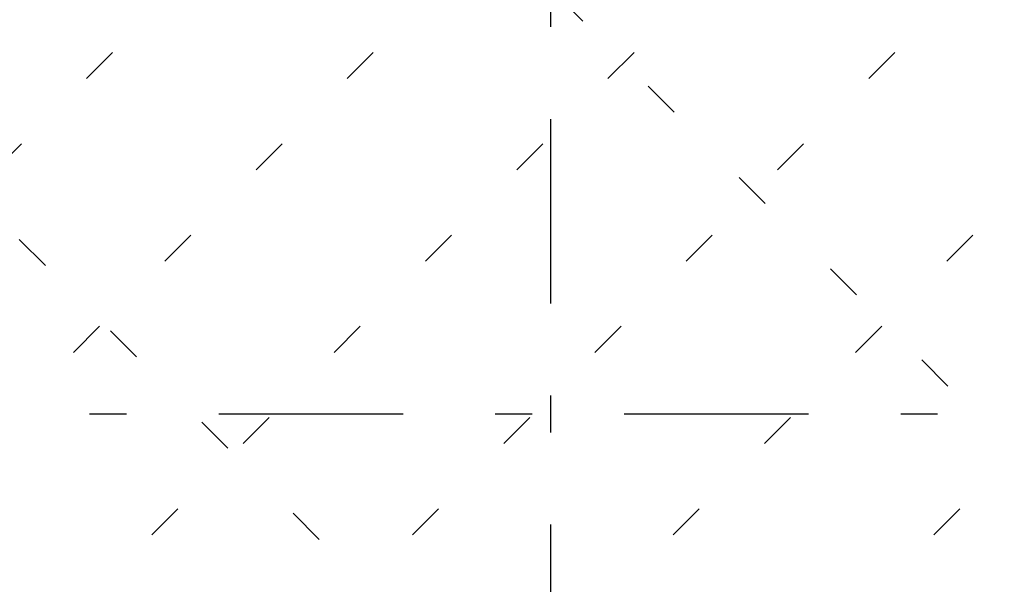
# Model space of a CAD drawing. Extents: x 2 to 87, y -108 to 11.
# Tile 298 of 352: x 44.39 to 47.06, y -29.47 to -27.94. Entities that reach past the tile are written whole.
import ezdxf

# ---------------------------------------------------------------- set-up
doc = ezdxf.new("R2010")
doc.units = 0
doc.header["$MEASUREMENT"] = 0
doc.linetypes.add('DASHDOT', pattern=[1, 0.5, -0.25, 0, -0.25])
doc.linetypes.add('DOT', pattern=[0.25, 0, -0.25])
doc.layers.add('5', color=7, linetype='CONTINUOUS')
doc.layers.add('8', color=7, linetype='CONTINUOUS')

msp = doc.modelspace()

# ---------------------------------------------------------------- linework, layer by layer
at = {"layer": '5', "color": 7, "linetype": 'DASHDOT'}
for p, q in [((45.8276, -7.3075), (45.8276, -96.5075)), ((7.5276, -29.0075), (52.6276, -29.0075))]:
    msp.add_line(p, q, dxfattribs=at)
at = {"layer": '8', "color": 5, "linetype": 'DOT'}
for p, q in [((49.6276, -31.654), (33.5276, -15.554)), ((49.1598, -33.3075), (33.5276, -17.6753)), ((34.6697, -37.9974), (49.6276, -23.0395)), ((35.3768, -37.9974), (49.6276, -23.7466)), ((36.084, -37.9974), (49.6276, -24.4538)), ((36.7911, -37.9974), (49.6276, -25.1609)), ((37.4982, -37.9974), (49.6276, -25.868)), ((38.2053, -37.9974), (49.6276, -26.5751))]:
    msp.add_line(p, q, dxfattribs=at)

doc.saveas('drawing.dxf')
